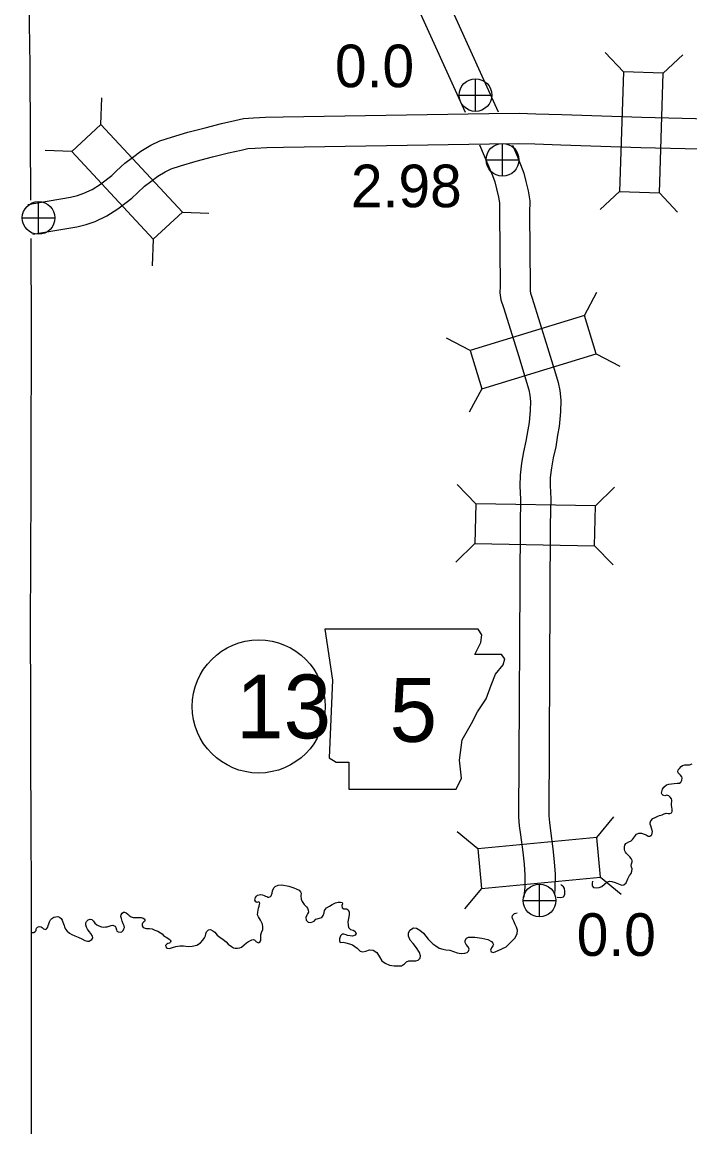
# Model space of a CAD drawing. Extents: x -939622 to -934222, y 1383701 to 1385301.
# Drawn here: x -936504.14 to -936484.26, y 1384433.42 to 1384466.5 of the extents above; entities that cross this region are included whole.
import ezdxf

# ---------------------------------------------------------------- set-up
doc = ezdxf.new("R2010")
doc.units = 0
for name, color, linetype in [('10', 7, 'Continuous'), ('15', 7, 'Continuous'), ('2', 7, 'Continuous'), ('20', 7, 'Continuous'), ('21', 7, 'Continuous'), ('25', 7, 'Continuous'), ('26', 7, 'Continuous'), ('27', 7, 'Continuous')]:
    doc.layers.add(name, color=color, linetype=linetype)

msp = doc.modelspace()

# ---------------------------------------------------------------- linework, layer by layer
at = {"layer": '10'}
for points in [[(-936494.13, 1384472.071), (-936493.64, 1384471.79), (-936493.454, 1384471.636), (-936493.32, 1384471.479), (-936493.207, 1384471.335), (-936493.088, 1384471.128), (-936492.999, 1384470.929), (-936492.856, 1384470.584), (-936492.774, 1384470.325), (-936492.699, 1384470.12), (-936492.635, 1384469.965), (-936492.522, 1384469.796), (-936492.367, 1384469.618), (-936492.233, 1384469.418), (-936492.137, 1384469.206), (-936492.072, 1384469.01), (-936492.005, 1384468.784), (-936491.953, 1384468.485), (-936491.928, 1384468.309), (-936491.893, 1384468.175), (-936491.829, 1384467.962), (-936491.763, 1384467.78), (-936491.666, 1384467.583), (-936489.967, 1384463.833)], [(-936494.577, 1384471.29), (-936494.154, 1384471.047), (-936494.088, 1384470.993), (-936494.017, 1384470.909), (-936493.955, 1384470.831), (-936493.891, 1384470.718), (-936493.825, 1384470.573), (-936493.703, 1384470.276), (-936493.626, 1384470.034), (-936493.538, 1384469.794), (-936493.433, 1384469.539), (-936493.239, 1384469.248), (-936493.083, 1384469.069), (-936493.022, 1384468.979), (-936492.976, 1384468.877), (-936492.93, 1384468.74), (-936492.883, 1384468.578), (-936492.842, 1384468.345), (-936492.812, 1384468.132), (-936492.76, 1384467.931), (-936492.684, 1384467.679), (-936492.593, 1384467.427), (-936492.479, 1384467.198), (-936490.953, 1384463.83)], [(-936490.518, 1384462.852), (-936490.242, 1384462.205), (-936490.139, 1384461.944), (-936490.068, 1384461.755), (-936490.019, 1384461.547), (-936489.955, 1384461.301), (-936489.927, 1384461.127), (-936489.932, 1384460.821), (-936489.912, 1384458.648), (-936489.913, 1384458.447), (-936489.884, 1384458.239), (-936489.813, 1384458.019), (-936489.356, 1384456.553), (-936489.124, 1384455.797), (-936489.057, 1384455.566), (-936489.026, 1384455.405), (-936489.004, 1384455.221), (-936489.014, 1384454.962), (-936489.044, 1384454.593), (-936489.085, 1384454.371), (-936489.139, 1384454.038), (-936489.21, 1384453.722), (-936489.273, 1384453.379), (-936489.316, 1384453.024), (-936489.323, 1384452.705), (-936489.302, 1384452.301), (-936489.315, 1384451.556), (-936489.358, 1384442.846), (-936489.337, 1384442.593), (-936489.3, 1384442.321), (-936489.229, 1384441.802), (-936489.195, 1384441.449), (-936489.174, 1384441.117), (-936489.175, 1384440.773), (-936489.199, 1384440.462)], [(-936489.537, 1384462.845), (-936489.409, 1384462.547), (-936489.298, 1384462.267), (-936489.205, 1384462.016), (-936489.145, 1384461.764), (-936489.073, 1384461.485), (-936489.026, 1384461.192), (-936489.032, 1384460.818), (-936489.012, 1384458.65), (-936489.012, 1384458.507), (-936489.003, 1384458.44), (-936488.955, 1384458.291), (-936488.496, 1384456.819), (-936488.262, 1384456.055), (-936488.182, 1384455.779), (-936488.136, 1384455.546), (-936488.102, 1384455.257), (-936488.115, 1384454.907), (-936488.151, 1384454.474), (-936488.198, 1384454.218), (-936488.255, 1384453.868), (-936488.327, 1384453.542), (-936488.383, 1384453.244), (-936488.417, 1384452.959), (-936488.423, 1384452.718), (-936488.402, 1384452.317), (-936488.415, 1384451.546), (-936488.458, 1384442.881), (-936488.442, 1384442.69), (-936488.409, 1384442.442), (-936488.335, 1384441.906), (-936488.298, 1384441.521), (-936488.274, 1384441.145), (-936488.275, 1384440.737), (-936488.291, 1384440.536)]]:
    msp.add_lwpolyline(points, dxfattribs=at)
at = {"layer": '15'}
for points in [[(-936503.975, 1384461.079), (-936502.7, 1384461.295), (-936502.49, 1384461.351), (-936502.3, 1384461.415), (-936502.05, 1384461.53), (-936501.807, 1384461.687), (-936501.589, 1384461.85), (-936501.468, 1384461.946), (-936501.327, 1384462.082), (-936501.079, 1384462.312), (-936500.853, 1384462.482), (-936500.607, 1384462.67), (-936500.311, 1384462.843), (-936500.04, 1384462.978), (-936499.695, 1384463.086), (-936499.202, 1384463.237), (-936498.695, 1384463.366), (-936498.204, 1384463.491), (-936497.811, 1384463.576), (-936497.546, 1384463.636), (-936497.254, 1384463.655), (-936496.89, 1384463.675), (-936496.372, 1384463.685), (-936490.242, 1384463.785), (-936489.34, 1384463.797), (-936488.847, 1384463.781), (-936488.069, 1384463.757), (-936485.689, 1384463.679), (-936481.291, 1384463.573)], [(-936503.824, 1384460.192), (-936502.509, 1384460.415), (-936502.23, 1384460.489), (-936501.968, 1384460.577), (-936501.615, 1384460.739), (-936501.293, 1384460.948), (-936501.042, 1384461.136), (-936500.876, 1384461.266), (-936500.708, 1384461.428), (-936500.5, 1384461.621), (-936500.309, 1384461.764), (-936500.104, 1384461.921), (-936499.881, 1384462.052), (-936499.703, 1384462.141), (-936499.429, 1384462.226), (-936498.959, 1384462.37), (-936498.472, 1384462.494), (-936497.998, 1384462.615), (-936497.617, 1384462.697), (-936497.417, 1384462.742), (-936497.199, 1384462.757), (-936496.857, 1384462.776), (-936496.356, 1384462.785), (-936490.228, 1384462.885), (-936489.349, 1384462.897), (-936488.875, 1384462.882), (-936488.098, 1384462.858), (-936485.715, 1384462.78), (-936481.317, 1384462.673)]]:
    msp.add_lwpolyline(points, dxfattribs=at)
at = {"layer": '2'}
for points in [[(-936504.006, 1384471.389), (-936503.911, 1384465.227), (-936503.91, 1384465.107), (-936503.891, 1384461.209)], [(-936503.885, 1384460.068), (-936503.872, 1384457.304), (-936503.894, 1384449.724), (-936503.901, 1384449.285), (-936503.883, 1384441.76), (-936503.871, 1384441.352), (-936503.869, 1384439.409)], [(-936486.884, 1384440.784), (-936486.805, 1384440.856), (-936486.735, 1384440.912), (-936486.657, 1384440.938), (-936486.579, 1384440.929), (-936486.479, 1384440.902), (-936486.385, 1384440.862), (-936486.288, 1384440.826), (-936486.222, 1384440.834), (-936486.161, 1384440.89), (-936486.104, 1384441.006), (-936486.053, 1384441.107), (-936486.004, 1384441.166), (-936485.985, 1384441.239), (-936485.978, 1384441.308), (-936485.998, 1384441.355), (-936486.006, 1384441.412), (-936485.998, 1384441.458), (-936485.976, 1384441.515), (-936485.98, 1384441.56), (-936486.003, 1384441.62), (-936486.043, 1384441.667), (-936486.086, 1384441.708), (-936486.145, 1384441.76), (-936486.179, 1384441.807), (-936486.198, 1384441.84), (-936486.203, 1384441.879), (-936486.208, 1384441.963), (-936486.198, 1384442.017), (-936486.166, 1384442.06), (-936486.145, 1384442.073), (-936486.08, 1384442.108), (-936486.012, 1384442.137), (-936485.966, 1384442.186), (-936485.911, 1384442.26), (-936485.844, 1384442.338), (-936485.779, 1384442.373), (-936485.704, 1384442.372), (-936485.622, 1384442.341), (-936485.565, 1384442.316), (-936485.506, 1384442.276), (-936485.447, 1384442.278), (-936485.394, 1384442.324), (-936485.37, 1384442.418), (-936485.397, 1384442.52), (-936485.423, 1384442.585), (-936485.442, 1384442.636), (-936485.444, 1384442.678), (-936485.421, 1384442.738), (-936485.363, 1384442.806), (-936485.289, 1384442.839), (-936485.215, 1384442.871), (-936485.159, 1384442.891), (-936485.085, 1384442.92), (-936485.026, 1384442.949), (-936484.963, 1384442.966), (-936484.909, 1384442.956), (-936484.855, 1384442.954), (-936484.807, 1384442.974), (-936484.788, 1384443.01), (-936484.79, 1384443.086), (-936484.798, 1384443.148), (-936484.811, 1384443.199), (-936484.81, 1384443.256), (-936484.8, 1384443.311), (-936484.795, 1384443.35), (-936484.811, 1384443.395), (-936484.843, 1384443.445), (-936484.883, 1384443.48), (-936484.946, 1384443.496), (-936485, 1384443.485), (-936485.063, 1384443.504), (-936485.088, 1384443.522), (-936485.101, 1384443.557), (-936485.099, 1384443.599), (-936485.075, 1384443.684), (-936485.037, 1384443.743), (-936484.955, 1384443.805), (-936484.884, 1384443.829), (-936484.809, 1384443.843), (-936484.729, 1384443.851), (-936484.639, 1384443.854), (-936484.573, 1384443.856), (-936484.526, 1384443.885), (-936484.495, 1384443.946), (-936484.49, 1384444.009), (-936484.5, 1384444.042), (-936484.535, 1384444.092), (-936484.572, 1384444.124), (-936484.612, 1384444.162), (-936484.622, 1384444.194), (-936484.603, 1384444.252), (-936484.571, 1384444.298), (-936484.522, 1384444.351), (-936484.478, 1384444.388), (-936484.409, 1384444.405), (-936484.349, 1384444.401), (-936484.268, 1384444.404), (-936484.191, 1384444.436)], [(-936496.831, 1384440.469), (-936496.795, 1384440.467), (-936496.75, 1384440.483), (-936496.724, 1384440.508), (-936496.699, 1384440.587), (-936496.686, 1384440.656), (-936496.65, 1384440.739), (-936496.609, 1384440.782), (-936496.517, 1384440.827), (-936496.404, 1384440.833), (-936496.201, 1384440.788), (-936496.053, 1384440.745), (-936495.965, 1384440.708), (-936495.895, 1384440.669), (-936495.848, 1384440.628), (-936495.832, 1384440.586), (-936495.839, 1384440.508), (-936495.836, 1384440.409), (-936495.804, 1384440.334), (-936495.744, 1384440.246), (-936495.676, 1384440.179), (-936495.645, 1384440.141), (-936495.619, 1384440.081), (-936495.617, 1384440.021), (-936495.64, 1384439.97), (-936495.665, 1384439.927), (-936495.69, 1384439.857), (-936495.685, 1384439.785), (-936495.62, 1384439.723), (-936495.542, 1384439.708), (-936495.447, 1384439.753), (-936495.392, 1384439.806), (-936495.288, 1384439.836), (-936495.219, 1384439.859), (-936495.173, 1384439.915), (-936495.152, 1384440.002), (-936495.133, 1384440.066), (-936495.081, 1384440.143), (-936494.993, 1384440.2), (-936494.907, 1384440.248), (-936494.813, 1384440.293), (-936494.735, 1384440.316), (-936494.66, 1384440.321), (-936494.609, 1384440.305), (-936494.599, 1384440.263), (-936494.618, 1384440.22), (-936494.61, 1384440.151), (-936494.561, 1384440.117), (-936494.48, 1384440.116), (-936494.431, 1384440.088), (-936494.399, 1384440.019), (-936494.4, 1384439.938), (-936494.427, 1384439.829), (-936494.439, 1384439.735), (-936494.436, 1384439.627), (-936494.422, 1384439.562), (-936494.363, 1384439.506), (-936494.284, 1384439.485), (-936494.232, 1384439.453), (-936494.197, 1384439.382), (-936494.226, 1384439.33), (-936494.303, 1384439.307), (-936494.378, 1384439.31), (-936494.448, 1384439.326), (-936494.496, 1384439.349), (-936494.557, 1384439.368), (-936494.608, 1384439.363), (-936494.657, 1384439.317), (-936494.691, 1384439.226), (-936494.695, 1384439.168), (-936494.669, 1384439.118), (-936494.582, 1384439.124), (-936494.498, 1384439.108), (-936494.395, 1384439.081), (-936494.301, 1384439.042), (-936494.169, 1384438.947), (-936494.074, 1384438.862), (-936493.995, 1384438.838), (-936493.903, 1384438.856), (-936493.796, 1384438.895), (-936493.687, 1384438.883), (-936493.583, 1384438.814), (-936493.501, 1384438.687), (-936493.429, 1384438.575), (-936493.331, 1384438.503), (-936493.203, 1384438.438), (-936493.059, 1384438.424), (-936492.923, 1384438.419), (-936492.846, 1384438.425), (-936492.76, 1384438.481), (-936492.693, 1384438.538), (-936492.628, 1384438.567), (-936492.505, 1384438.57), (-936492.418, 1384438.57), (-936492.344, 1384438.593), (-936492.286, 1384438.652), (-936492.276, 1384438.719), (-936492.312, 1384438.823), (-936492.403, 1384438.961), (-936492.499, 1384439.085), (-936492.587, 1384439.19)], [(-936488.207, 1384440.47), (-936488.101, 1384440.452), (-936488.026, 1384440.472), (-936487.986, 1384440.543), (-936487.98, 1384440.639), (-936487.992, 1384440.723), (-936488.02, 1384440.77), (-936488.073, 1384440.814), (-936488.099, 1384440.845)], [(-936487.156, 1384440.945), (-936487.172, 1384440.881), (-936487.172, 1384440.802), (-936487.129, 1384440.755), (-936487.045, 1384440.746), (-936486.964, 1384440.755), (-936486.884, 1384440.784)], [(-936500.557, 1384439.69), (-936500.568, 1384439.663), (-936500.564, 1384439.609), (-936500.532, 1384439.562), (-936500.447, 1384439.528), (-936500.349, 1384439.537), (-936500.27, 1384439.518), (-936500.188, 1384439.488), (-936500.097, 1384439.449), (-936500.021, 1384439.406), (-936499.969, 1384439.374), (-936499.928, 1384439.327), (-936499.876, 1384439.287), (-936499.833, 1384439.261), (-936499.763, 1384439.218), (-936499.729, 1384439.189), (-936499.716, 1384439.159), (-936499.721, 1384439.123), (-936499.756, 1384439.098), (-936499.801, 1384439.082), (-936499.834, 1384439.069), (-936499.863, 1384439.041), (-936499.868, 1384439.022), (-936499.861, 1384438.984), (-936499.83, 1384438.951), (-936499.749, 1384438.942), (-936499.66, 1384438.969), (-936499.561, 1384438.999), (-936499.448, 1384439.014), (-936499.331, 1384439.012), (-936499.201, 1384438.995), (-936499.076, 1384439.002), (-936498.936, 1384439.039), (-936498.833, 1384439.111), (-936498.76, 1384439.186), (-936498.714, 1384439.253), (-936498.683, 1384439.317), (-936498.67, 1384439.372), (-936498.65, 1384439.43), (-936498.592, 1384439.491), (-936498.527, 1384439.502), (-936498.463, 1384439.465), (-936498.407, 1384439.419), (-936498.333, 1384439.337), (-936498.256, 1384439.276), (-936498.155, 1384439.21), (-936498.066, 1384439.135), (-936498.001, 1384439.07), (-936497.909, 1384438.998), (-936497.847, 1384438.961), (-936497.796, 1384438.947), (-936497.727, 1384438.943), (-936497.655, 1384438.955), (-936497.608, 1384438.977), (-936497.532, 1384439.046), (-936497.459, 1384439.105), (-936497.403, 1384439.143), (-936497.344, 1384439.175), (-936497.299, 1384439.194), (-936497.252, 1384439.208), (-936497.215, 1384439.188), (-936497.19, 1384439.161), (-936497.178, 1384439.144), (-936497.147, 1384439.124), (-936497.105, 1384439.11), (-936497.067, 1384439.129), (-936497.038, 1384439.172), (-936497.034, 1384439.229), (-936497.035, 1384439.283), (-936497.034, 1384439.347), (-936497.012, 1384439.413), (-936496.976, 1384439.502), (-936496.972, 1384439.583), (-936496.986, 1384439.658), (-936497.015, 1384439.723), (-936497.044, 1384439.776), (-936497.073, 1384439.833), (-936497.104, 1384439.88), (-936497.13, 1384439.936), (-936497.126, 1384440.014), (-936497.11, 1384440.078), (-936497.1, 1384440.139), (-936497.083, 1384440.193), (-936497.07, 1384440.242), (-936497.065, 1384440.287), (-936497.069, 1384440.311), (-936497.096, 1384440.328), (-936497.126, 1384440.318), (-936497.156, 1384440.302), (-936497.186, 1384440.325), (-936497.209, 1384440.373), (-936497.196, 1384440.451), (-936497.161, 1384440.495), (-936497.129, 1384440.523), (-936497.085, 1384440.539), (-936497.034, 1384440.541), (-936496.98, 1384440.539), (-936496.937, 1384440.519), (-936496.891, 1384440.497), (-936496.858, 1384440.483), (-936496.831, 1384440.469)], [(-936503.869, 1384439.409), (-936503.795, 1384439.417), (-936503.751, 1384439.448), (-936503.725, 1384439.476), (-936503.725, 1384439.488), (-936503.725, 1384439.5), (-936503.714, 1384439.54), (-936503.686, 1384439.577), (-936503.635, 1384439.593), (-936503.578, 1384439.586), (-936503.544, 1384439.56), (-936503.501, 1384439.525), (-936503.468, 1384439.511), (-936503.434, 1384439.506), (-936503.405, 1384439.531), (-936503.376, 1384439.568), (-936503.363, 1384439.62), (-936503.349, 1384439.671), (-936503.33, 1384439.735), (-936503.296, 1384439.793), (-936503.252, 1384439.834), (-936503.193, 1384439.871), (-936503.137, 1384439.882), (-936503.08, 1384439.887), (-936503.025, 1384439.874), (-936502.976, 1384439.827), (-936502.945, 1384439.777), (-936502.925, 1384439.717), (-936502.892, 1384439.622), (-936502.879, 1384439.58), (-936502.85, 1384439.515), (-936502.803, 1384439.453), (-936502.732, 1384439.395), (-936502.662, 1384439.355), (-936502.574, 1384439.316), (-936502.471, 1384439.274), (-936502.358, 1384439.223), (-936502.27, 1384439.175), (-936502.197, 1384439.153), (-936502.149, 1384439.16), (-936502.111, 1384439.174), (-936502.069, 1384439.205), (-936502.046, 1384439.233), (-936502.038, 1384439.263), (-936502.045, 1384439.302), (-936502.093, 1384439.379), (-936502.143, 1384439.446), (-936502.19, 1384439.517), (-936502.222, 1384439.576), (-936502.242, 1384439.642), (-936502.24, 1384439.699), (-936502.224, 1384439.745), (-936502.177, 1384439.794), (-936502.115, 1384439.811), (-936502.066, 1384439.801), (-936502.011, 1384439.751), (-936501.976, 1384439.695), (-936501.912, 1384439.64), (-936501.854, 1384439.609), (-936501.778, 1384439.587), (-936501.715, 1384439.577), (-936501.655, 1384439.578), (-936501.604, 1384439.586), (-936501.544, 1384439.603), (-936501.485, 1384439.62), (-936501.437, 1384439.627), (-936501.395, 1384439.617), (-936501.367, 1384439.599), (-936501.348, 1384439.564), (-936501.334, 1384439.489), (-936501.321, 1384439.453), (-936501.284, 1384439.433), (-936501.218, 1384439.42), (-936501.17, 1384439.437), (-936501.136, 1384439.471), (-936501.107, 1384439.523), (-936501.096, 1384439.559), (-936501.104, 1384439.61), (-936501.136, 1384439.676), (-936501.162, 1384439.753), (-936501.185, 1384439.83), (-936501.199, 1384439.89), (-936501.192, 1384439.942), (-936501.166, 1384439.987), (-936501.125, 1384440.022), (-936501.095, 1384440.023), (-936501.04, 1384440), (-936500.997, 1384439.959), (-936500.954, 1384439.919), (-936500.896, 1384439.875), (-936500.832, 1384439.862), (-936500.745, 1384439.859), (-936500.67, 1384439.861), (-936500.592, 1384439.858), (-936500.538, 1384439.841), (-936500.504, 1384439.818), (-936500.488, 1384439.792), (-936500.484, 1384439.762), (-936500.496, 1384439.743), (-936500.525, 1384439.721), (-936500.557, 1384439.69)], [(-936492.587, 1384439.19), (-936492.641, 1384439.306), (-936492.635, 1384439.394), (-936492.598, 1384439.485), (-936492.492, 1384439.551), (-936492.402, 1384439.542), (-936492.295, 1384439.485), (-936492.194, 1384439.398), (-936492.056, 1384439.216), (-936491.908, 1384439.076), (-936491.819, 1384439.015), (-936491.719, 1384438.952), (-936491.615, 1384438.916), (-936491.528, 1384438.895), (-936491.408, 1384438.89), (-936491.299, 1384438.851), (-936491.186, 1384438.809), (-936491.072, 1384438.789), (-936490.964, 1384438.798), (-936490.893, 1384438.821), (-936490.846, 1384438.859), (-936490.829, 1384438.913), (-936490.865, 1384438.984), (-936490.918, 1384439.058), (-936490.95, 1384439.12), (-936490.951, 1384439.177), (-936490.914, 1384439.241), (-936490.855, 1384439.273), (-936490.66, 1384439.273), (-936490.449, 1384439.244), (-936490.277, 1384439.201), (-936490.17, 1384439.147), (-936490.124, 1384439.1), (-936490.108, 1384439.053), (-936490.122, 1384439.016), (-936490.165, 1384438.961), (-936490.193, 1384438.891), (-936490.176, 1384438.837), (-936490.107, 1384438.821), (-936489.964, 1384438.876), (-936489.728, 1384438.986), (-936489.605, 1384439.107), (-936489.475, 1384439.249), (-936489.403, 1384439.375), (-936489.392, 1384439.483), (-936489.421, 1384439.573), (-936489.456, 1384439.647), (-936489.504, 1384439.748), (-936489.533, 1384439.807), (-936489.55, 1384439.861), (-936489.54, 1384439.918), (-936489.482, 1384439.983), (-936489.398, 1384440.002)], [(-936503.869, 1384439.409), (-936503.867, 1384433.73), (-936503.867, 1384433.424)]]:
    msp.add_lwpolyline(points, dxfattribs=at)
at = {"layer": '20'}
for p, q in [((-936486.238, 1384465.03), (-936486.779, 1384465.608)), ((-936485.05, 1384464.991), (-936484.472, 1384465.533)), ((-936501.795, 1384463.465), (-936501.766, 1384464.256)), ((-936502.665, 1384462.656), (-936503.457, 1384462.685)), ((-936486.354, 1384461.468), (-936486.932, 1384460.926)), ((-936485.167, 1384461.429), (-936484.625, 1384460.851)), ((-936499.369, 1384460.853), (-936498.578, 1384460.824)), ((-936500.24, 1384460.045), (-936500.269, 1384459.253)), ((-936487.396, 1384457.776), (-936487.025, 1384458.475)), ((-936490.804, 1384456.732), (-936491.503, 1384457.103)), ((-936487.048, 1384456.64), (-936486.349, 1384456.268)), ((-936490.456, 1384455.596), (-936490.827, 1384454.897)), ((-936490.636, 1384452.176), (-936491.187, 1384452.746)), ((-936487.073, 1384452.114), (-936486.503, 1384452.664)), ((-936490.657, 1384450.988), (-936491.227, 1384450.438)), ((-936487.094, 1384450.926), (-936486.544, 1384450.356)), ((-936487.029, 1384442.245), (-936486.524, 1384442.855)), ((-936490.577, 1384441.908), (-936491.187, 1384442.412)), ((-936486.916, 1384441.062), (-936486.306, 1384440.558)), ((-936490.464, 1384440.725), (-936490.969, 1384440.115))]:
    msp.add_line(p, q, dxfattribs=at)
for points in [[(-936486.238, 1384465.03), (-936486.354, 1384461.468), (-936485.167, 1384461.429), (-936485.05, 1384464.991)], [(-936499.369, 1384460.853), (-936501.795, 1384463.465), (-936502.665, 1384462.656), (-936500.24, 1384460.045)], [(-936490.456, 1384455.596), (-936487.048, 1384456.64), (-936487.396, 1384457.776), (-936490.804, 1384456.732)], [(-936487.073, 1384452.114), (-936490.636, 1384452.176), (-936490.657, 1384450.988), (-936487.094, 1384450.926)], [(-936487.029, 1384442.245), (-936490.577, 1384441.908), (-936490.464, 1384440.725), (-936486.916, 1384441.062)]]:
    msp.add_lwpolyline(points, close=True, dxfattribs=at)
at = {"layer": '21'}
msp.add_lwpolyline([(-936495.123, 1384448.446), (-936494.895, 1384446.923), (-936494.996, 1384444.614), (-936494.793, 1384444.487), (-936494.412, 1384444.487), (-936494.412, 1384443.675), (-936491.215, 1384443.675), (-936491.063, 1384444.005), (-936491.114, 1384444.538), (-936491.037, 1384445.147), (-936490.758, 1384445.629), (-936490.581, 1384445.985), (-936490.327, 1384446.365), (-936490.175, 1384446.771), (-936490.048, 1384447.101), (-936489.819, 1384447.38), (-936489.769, 1384447.558), (-936489.87, 1384447.685), (-936490.657, 1384447.685), (-936490.479, 1384448.04), (-936490.454, 1384448.268), (-936490.559, 1384448.444)], close=True, dxfattribs=at)
at = {"layer": '26'}
for p, q in [((-936490.642, 1384463.849), (-936490.642, 1384464.824)), ((-936491.129, 1384464.336), (-936490.154, 1384464.336)), ((-936489.837, 1384461.923), (-936489.837, 1384462.898)), ((-936490.325, 1384462.411), (-936489.35, 1384462.411)), ((-936503.65, 1384460.192), (-936503.65, 1384461.167)), ((-936504.137, 1384460.679), (-936503.162, 1384460.679)), ((-936488.737, 1384439.88), (-936488.737, 1384440.855)), ((-936489.224, 1384440.368), (-936488.249, 1384440.368))]:
    msp.add_line(p, q, dxfattribs=at)
for centre in [(-936490.642, 1384464.336), (-936489.837, 1384462.411), (-936503.65, 1384460.679), (-936488.737, 1384440.368)]:
    msp.add_circle(centre, 0.487, dxfattribs=at)
at = {"layer": '27'}
msp.add_circle((-936497.096, 1384446.14), 1.98, dxfattribs=at)

# ---------------------------------------------------------------- texts
at = {"layer": '21'}
msp.add_text('5', height=1.901, dxfattribs=at).set_placement((-936493.199, 1384445.088))
at = {"layer": '25'}
for s, p in [('0.0', (-936494.825, 1384464.57)), ('2.98', (-936494.35, 1384460.999)), ('0.0', (-936487.628, 1384438.718))]:
    msp.add_text(s, height=1.2672, dxfattribs=at).set_placement(p)
at = {"layer": '27'}
msp.add_text('13', height=1.9008, dxfattribs=at).set_placement((-936497.769, 1384445.19))

doc.saveas('drawing.dxf')
